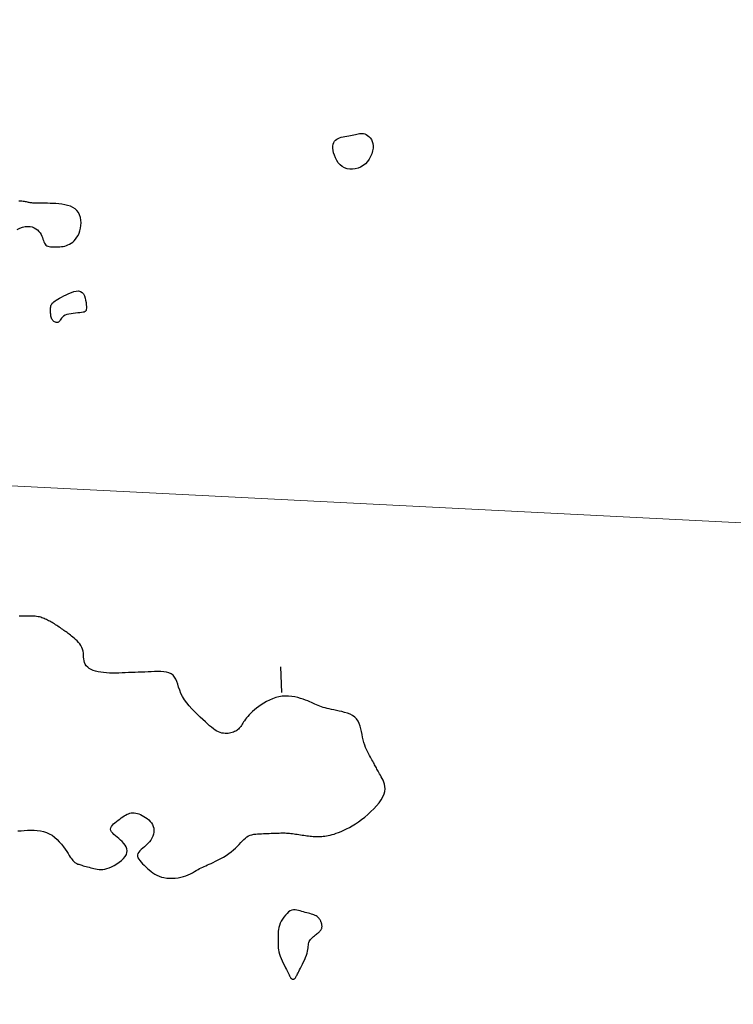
# Model space of a CAD drawing. Header units: millimetres. Extents: x 32690613 to 32693367, y 5343692 to 5344708.
# Tile 375 of 656: x 32692553 to 32692581, y 5344054 to 5344092. Entities that reach past the tile are written whole.
import ezdxf

# ---------------------------------------------------------------- set-up
doc = ezdxf.new("R2010")
doc.units = ezdxf.units.MM
doc.header["$LTSCALE"] = 20
doc.layers.get('0').update_dxf_attribs({"lineweight": 18})
doc.layers.get('Defpoints').update_dxf_attribs({"color": 11, "lineweight": 18})
doc.layers.add('02-DGM_HL_493.00', color=102, linetype='Continuous')

# ---------------------------------------------------------------- blocks, each defined once
blk = doc.blocks.new('A$C78070446')
blk.add_line((4469470.041, 5342631.206), (4470219.624, 5342563.955))

msp = doc.modelspace()

# ---------------------------------------------------------------- linework, layer by layer
at = {"layer": '02-DGM_HL_493.00', "elevation": 493, "flags": 128}
for points in [[(32692565.549, 5344087.384), (32692565.552, 5344087.462), (32692565.564, 5344087.531), (32692565.585, 5344087.592), (32692565.616, 5344087.644), (32692565.654, 5344087.688), (32692565.7, 5344087.726), (32692565.753, 5344087.758), (32692565.812, 5344087.783), (32692565.876, 5344087.804), (32692565.944, 5344087.821), (32692566.015, 5344087.835), (32692566.087, 5344087.846), (32692566.16, 5344087.856), (32692566.231, 5344087.866), (32692566.299, 5344087.877), (32692566.364, 5344087.888), (32692566.423, 5344087.902), (32692566.479, 5344087.917), (32692566.531, 5344087.931), (32692566.581, 5344087.942), (32692566.629, 5344087.949), (32692566.678, 5344087.951), (32692566.727, 5344087.946), (32692566.779, 5344087.932), (32692566.833, 5344087.908), (32692566.888, 5344087.874), (32692566.941, 5344087.831), (32692566.99, 5344087.777), (32692567.033, 5344087.715), (32692567.068, 5344087.643), (32692567.092, 5344087.562), (32692567.103, 5344087.472), (32692567.099, 5344087.375), (32692567.081, 5344087.272), (32692567.049, 5344087.167), (32692567.004, 5344087.062), (32692566.948, 5344086.961), (32692566.88, 5344086.866), (32692566.803, 5344086.78), (32692566.716, 5344086.707), (32692566.621, 5344086.648), (32692566.519, 5344086.605), (32692566.414, 5344086.578), (32692566.308, 5344086.566), (32692566.202, 5344086.569), (32692566.099, 5344086.589), (32692566.001, 5344086.624), (32692565.911, 5344086.675), (32692565.83, 5344086.742), (32692565.759, 5344086.821), (32692565.698, 5344086.91), (32692565.648, 5344087.006), (32692565.607, 5344087.104), (32692565.577, 5344087.202), (32692565.558, 5344087.296)], [(32692556.054, 5344081.274), (32692556.055, 5344081.213), (32692556.052, 5344081.165), (32692556.043, 5344081.129), (32692556.027, 5344081.101), (32692556.004, 5344081.081), (32692555.97, 5344081.066), (32692555.927, 5344081.056), (32692555.871, 5344081.048), (32692555.802, 5344081.041), (32692555.724, 5344081.034), (32692555.639, 5344081.026), (32692555.551, 5344081.016), (32692555.463, 5344081.003), (32692555.379, 5344080.987), (32692555.301, 5344080.966), (32692555.233, 5344080.94), (32692555.178, 5344080.908), (32692555.134, 5344080.873), (32692555.1, 5344080.834), (32692555.072, 5344080.796), (32692555.048, 5344080.759), (32692555.027, 5344080.725), (32692555.006, 5344080.697), (32692554.983, 5344080.676), (32692554.956, 5344080.663), (32692554.926, 5344080.659), (32692554.894, 5344080.662), (32692554.861, 5344080.672), (32692554.828, 5344080.687), (32692554.797, 5344080.708), (32692554.769, 5344080.734), (32692554.744, 5344080.763), (32692554.725, 5344080.794), (32692554.709, 5344080.829), (32692554.698, 5344080.865), (32692554.69, 5344080.903), (32692554.685, 5344080.942), (32692554.681, 5344080.983), (32692554.678, 5344081.024), (32692554.677, 5344081.066), (32692554.675, 5344081.107), (32692554.674, 5344081.149), (32692554.675, 5344081.189), (32692554.677, 5344081.229), (32692554.682, 5344081.268), (32692554.691, 5344081.305), (32692554.703, 5344081.34), (32692554.72, 5344081.373), (32692554.743, 5344081.404), (32692554.771, 5344081.434), (32692554.806, 5344081.463), (32692554.848, 5344081.493), (32692554.897, 5344081.524), (32692554.955, 5344081.558), (32692555.023, 5344081.596), (32692555.099, 5344081.638), (32692555.185, 5344081.685), (32692555.279, 5344081.734), (32692555.377, 5344081.781), (32692555.476, 5344081.823), (32692555.573, 5344081.856), (32692555.666, 5344081.875), (32692555.751, 5344081.878), (32692555.826, 5344081.861), (32692555.888, 5344081.821), (32692555.938, 5344081.762), (32692555.977, 5344081.689), (32692556.006, 5344081.606), (32692556.027, 5344081.518), (32692556.041, 5344081.43), (32692556.05, 5344081.347)], [(32692563.921, 5344055.418), (32692563.931, 5344055.405), (32692563.942, 5344055.394), (32692563.954, 5344055.384), (32692563.966, 5344055.375), (32692563.979, 5344055.368), (32692563.992, 5344055.363), (32692564.006, 5344055.36), (32692564.019, 5344055.36), (32692564.032, 5344055.361), (32692564.045, 5344055.365), (32692564.057, 5344055.372), (32692564.07, 5344055.38), (32692564.082, 5344055.391), (32692564.094, 5344055.404), (32692564.106, 5344055.419), (32692564.118, 5344055.435), (32692564.13, 5344055.454), (32692564.142, 5344055.476), (32692564.156, 5344055.502), (32692564.172, 5344055.532), (32692564.19, 5344055.568), (32692564.212, 5344055.611), (32692564.238, 5344055.662), (32692564.268, 5344055.721), (32692564.303, 5344055.789), (32692564.342, 5344055.865), (32692564.383, 5344055.946), (32692564.425, 5344056.031), (32692564.465, 5344056.118), (32692564.502, 5344056.204), (32692564.534, 5344056.287), (32692564.56, 5344056.366), (32692564.578, 5344056.439), (32692564.59, 5344056.506), (32692564.598, 5344056.567), (32692564.604, 5344056.624), (32692564.609, 5344056.676), (32692564.616, 5344056.725), (32692564.626, 5344056.771), (32692564.642, 5344056.814), (32692564.665, 5344056.856), (32692564.694, 5344056.895), (32692564.727, 5344056.933), (32692564.764, 5344056.969), (32692564.802, 5344057.004), (32692564.842, 5344057.036), (32692564.881, 5344057.066), (32692564.917, 5344057.095), (32692564.951, 5344057.121), (32692564.981, 5344057.146), (32692565.009, 5344057.17), (32692565.033, 5344057.193), (32692565.054, 5344057.214), (32692565.073, 5344057.236), (32692565.088, 5344057.257), (32692565.101, 5344057.278), (32692565.112, 5344057.299), (32692565.12, 5344057.321), (32692565.126, 5344057.343), (32692565.13, 5344057.365), (32692565.132, 5344057.387), (32692565.132, 5344057.409), (32692565.131, 5344057.43), (32692565.129, 5344057.451), (32692565.126, 5344057.472), (32692565.122, 5344057.492), (32692565.117, 5344057.513), (32692565.11, 5344057.533), (32692565.102, 5344057.555), (32692565.093, 5344057.576), (32692565.082, 5344057.599), (32692565.069, 5344057.623), (32692565.055, 5344057.648), (32692565.038, 5344057.674), (32692565.019, 5344057.7), (32692564.997, 5344057.727), (32692564.971, 5344057.752), (32692564.941, 5344057.777), (32692564.907, 5344057.8), (32692564.868, 5344057.822), (32692564.823, 5344057.84), (32692564.775, 5344057.857), (32692564.722, 5344057.873), (32692564.665, 5344057.888), (32692564.606, 5344057.903), (32692564.545, 5344057.919), (32692564.483, 5344057.935), (32692564.42, 5344057.954), (32692564.356, 5344057.974), (32692564.293, 5344057.994), (32692564.23, 5344058.012), (32692564.166, 5344058.026), (32692564.102, 5344058.033), (32692564.038, 5344058.031), (32692563.974, 5344058.018), (32692563.91, 5344057.992), (32692563.846, 5344057.951), (32692563.784, 5344057.896), (32692563.723, 5344057.831), (32692563.666, 5344057.758), (32692563.613, 5344057.679), (32692563.565, 5344057.597), (32692563.525, 5344057.515), (32692563.492, 5344057.434), (32692563.469, 5344057.356), (32692563.452, 5344057.283), (32692563.443, 5344057.212), (32692563.438, 5344057.145), (32692563.437, 5344057.079), (32692563.438, 5344057.015), (32692563.44, 5344056.952), (32692563.441, 5344056.889), (32692563.441, 5344056.827), (32692563.441, 5344056.763), (32692563.441, 5344056.699), (32692563.443, 5344056.632), (32692563.448, 5344056.562), (32692563.458, 5344056.49), (32692563.473, 5344056.413), (32692563.494, 5344056.332), (32692563.524, 5344056.245), (32692563.559, 5344056.156), (32692563.599, 5344056.065), (32692563.641, 5344055.975), (32692563.685, 5344055.888), (32692563.727, 5344055.806), (32692563.766, 5344055.731), (32692563.8, 5344055.664), (32692563.828, 5344055.608), (32692563.85, 5344055.562), (32692563.868, 5344055.524), (32692563.882, 5344055.493), (32692563.893, 5344055.469), (32692563.903, 5344055.449), (32692563.912, 5344055.432)]]:
    msp.add_lwpolyline(points, close=True, dxfattribs=at)
for points in [[(32692553.385, 5344084.247), (32692553.492, 5344084.294), (32692553.598, 5344084.331), (32692553.7, 5344084.356), (32692553.797, 5344084.367), (32692553.887, 5344084.363), (32692553.97, 5344084.345), (32692554.045, 5344084.315), (32692554.114, 5344084.275), (32692554.174, 5344084.227), (32692554.227, 5344084.173), (32692554.272, 5344084.114), (32692554.31, 5344084.054), (32692554.34, 5344083.992), (32692554.364, 5344083.932), (32692554.384, 5344083.873), (32692554.402, 5344083.818), (32692554.42, 5344083.766), (32692554.44, 5344083.719), (32692554.464, 5344083.678), (32692554.493, 5344083.644), (32692554.529, 5344083.618), (32692554.571, 5344083.599), (32692554.62, 5344083.586), (32692554.672, 5344083.578), (32692554.729, 5344083.574), (32692554.789, 5344083.573), (32692554.85, 5344083.575), (32692554.912, 5344083.577), (32692554.975, 5344083.579), (32692555.037, 5344083.583), (32692555.099, 5344083.589), (32692555.162, 5344083.597), (32692555.224, 5344083.609), (32692555.286, 5344083.627), (32692555.347, 5344083.65), (32692555.409, 5344083.68), (32692555.47, 5344083.717), (32692555.529, 5344083.763), (32692555.587, 5344083.816), (32692555.641, 5344083.876), (32692555.691, 5344083.945), (32692555.735, 5344084.021), (32692555.774, 5344084.104), (32692555.805, 5344084.196), (32692555.829, 5344084.294), (32692555.843, 5344084.397), (32692555.848, 5344084.502), (32692555.841, 5344084.608), (32692555.824, 5344084.71), (32692555.793, 5344084.807), (32692555.75, 5344084.896), (32692555.692, 5344084.975), (32692555.619, 5344085.041), (32692555.534, 5344085.096), (32692555.438, 5344085.139), (32692555.334, 5344085.174), (32692555.223, 5344085.2), (32692555.11, 5344085.22), (32692554.995, 5344085.234), (32692554.88, 5344085.244), (32692554.769, 5344085.25), (32692554.662, 5344085.254), (32692554.56, 5344085.257), (32692554.463, 5344085.257), (32692554.372, 5344085.257), (32692554.289, 5344085.257), (32692554.213, 5344085.256), (32692554.146, 5344085.257), (32692554.088, 5344085.258), (32692554.038, 5344085.26), (32692553.994, 5344085.263), (32692553.955, 5344085.268), (32692553.92, 5344085.272), (32692553.887, 5344085.278), (32692553.855, 5344085.284), (32692553.822, 5344085.291), (32692553.787, 5344085.298), (32692553.75, 5344085.306), (32692553.71, 5344085.313), (32692553.667, 5344085.32), (32692553.62, 5344085.327), (32692553.569, 5344085.332), (32692553.514, 5344085.337), (32692553.453, 5344085.341)], [(32692553.415, 5344061.074), (32692553.539, 5344061.084), (32692553.664, 5344061.093), (32692553.789, 5344061.099), (32692553.914, 5344061.102), (32692554.038, 5344061.099), (32692554.161, 5344061.091), (32692554.282, 5344061.074), (32692554.4, 5344061.049), (32692554.515, 5344061.013), (32692554.625, 5344060.966), (32692554.731, 5344060.907), (32692554.83, 5344060.834), (32692554.924, 5344060.75), (32692555.012, 5344060.659), (32692555.093, 5344060.564), (32692555.168, 5344060.467), (32692555.236, 5344060.372), (32692555.297, 5344060.283), (32692555.35, 5344060.201), (32692555.397, 5344060.13), (32692555.436, 5344060.07), (32692555.471, 5344060.019), (32692555.502, 5344059.976), (32692555.529, 5344059.94), (32692555.555, 5344059.91), (32692555.58, 5344059.885), (32692555.605, 5344059.864), (32692555.632, 5344059.845), (32692555.66, 5344059.829), (32692555.691, 5344059.814), (32692555.723, 5344059.8), (32692555.759, 5344059.788), (32692555.797, 5344059.775), (32692555.839, 5344059.763), (32692555.885, 5344059.749), (32692555.934, 5344059.735), (32692555.987, 5344059.72), (32692556.043, 5344059.704), (32692556.101, 5344059.688), (32692556.161, 5344059.672), (32692556.223, 5344059.656), (32692556.285, 5344059.64), (32692556.348, 5344059.626), (32692556.412, 5344059.612), (32692556.476, 5344059.601), (32692556.542, 5344059.594), (32692556.61, 5344059.591), (32692556.683, 5344059.594), (32692556.76, 5344059.605), (32692556.842, 5344059.625), (32692556.931, 5344059.654), (32692557.027, 5344059.694), (32692557.126, 5344059.744), (32692557.225, 5344059.803), (32692557.321, 5344059.867), (32692557.409, 5344059.937), (32692557.487, 5344060.011), (32692557.55, 5344060.087), (32692557.595, 5344060.164), (32692557.619, 5344060.24), (32692557.624, 5344060.314), (32692557.611, 5344060.388), (32692557.583, 5344060.459), (32692557.544, 5344060.529), (32692557.494, 5344060.596), (32692557.436, 5344060.661), (32692557.373, 5344060.722), (32692557.307, 5344060.781), (32692557.241, 5344060.836), (32692557.177, 5344060.89), (32692557.118, 5344060.942), (32692557.068, 5344060.992), (32692557.028, 5344061.042), (32692557.001, 5344061.091), (32692556.99, 5344061.141), (32692556.997, 5344061.191), (32692557.02, 5344061.242), (32692557.056, 5344061.292), (32692557.103, 5344061.343), (32692557.157, 5344061.392), (32692557.217, 5344061.441), (32692557.279, 5344061.488), (32692557.341, 5344061.533), (32692557.401, 5344061.576), (32692557.458, 5344061.616), (32692557.513, 5344061.652), (32692557.567, 5344061.685), (32692557.62, 5344061.714), (32692557.673, 5344061.737), (32692557.727, 5344061.755), (32692557.783, 5344061.767), (32692557.839, 5344061.772), (32692557.898, 5344061.77), (32692557.958, 5344061.763), (32692558.019, 5344061.749), (32692558.081, 5344061.729), (32692558.144, 5344061.703), (32692558.207, 5344061.672), (32692558.271, 5344061.636), (32692558.335, 5344061.594), (32692558.398, 5344061.547), (32692558.457, 5344061.496), (32692558.512, 5344061.44), (32692558.56, 5344061.38), (32692558.601, 5344061.316), (32692558.631, 5344061.249), (32692558.651, 5344061.178), (32692558.658, 5344061.104), (32692558.653, 5344061.028), (32692558.637, 5344060.951), (32692558.61, 5344060.874), (32692558.575, 5344060.798), (32692558.532, 5344060.724), (32692558.481, 5344060.653), (32692558.424, 5344060.585), (32692558.361, 5344060.523), (32692558.297, 5344060.464), (32692558.233, 5344060.409), (32692558.172, 5344060.357), (32692558.118, 5344060.305), (32692558.073, 5344060.255), (32692558.041, 5344060.204), (32692558.024, 5344060.153), (32692558.024, 5344060.099), (32692558.04, 5344060.044), (32692558.071, 5344059.988), (32692558.112, 5344059.93), (32692558.163, 5344059.872), (32692558.221, 5344059.812), (32692558.283, 5344059.753), (32692558.347, 5344059.693), (32692558.412, 5344059.633), (32692558.478, 5344059.574), (32692558.546, 5344059.517), (32692558.617, 5344059.464), (32692558.691, 5344059.414), (32692558.77, 5344059.369), (32692558.855, 5344059.331), (32692558.946, 5344059.299), (32692559.045, 5344059.276), (32692559.149, 5344059.26), (32692559.257, 5344059.252), (32692559.367, 5344059.251), (32692559.478, 5344059.257), (32692559.588, 5344059.27), (32692559.695, 5344059.29), (32692559.796, 5344059.316), (32692559.892, 5344059.347), (32692559.982, 5344059.384), (32692560.066, 5344059.423), (32692560.145, 5344059.465), (32692560.219, 5344059.507), (32692560.289, 5344059.548), (32692560.355, 5344059.588), (32692560.418, 5344059.624), (32692560.478, 5344059.655), (32692560.537, 5344059.683), (32692560.596, 5344059.709), (32692560.656, 5344059.735), (32692560.719, 5344059.762), (32692560.787, 5344059.79), (32692560.861, 5344059.823), (32692560.943, 5344059.861), (32692561.033, 5344059.905), (32692561.13, 5344059.955), (32692561.231, 5344060.01), (32692561.335, 5344060.07), (32692561.438, 5344060.134), (32692561.539, 5344060.201), (32692561.635, 5344060.27), (32692561.725, 5344060.342), (32692561.805, 5344060.414), (32692561.877, 5344060.487), (32692561.944, 5344060.558), (32692562.005, 5344060.626), (32692562.064, 5344060.69), (32692562.121, 5344060.749), (32692562.179, 5344060.801), (32692562.239, 5344060.846), (32692562.301, 5344060.881), (32692562.367, 5344060.908), (32692562.435, 5344060.929), (32692562.506, 5344060.944), (32692562.578, 5344060.954), (32692562.652, 5344060.96), (32692562.726, 5344060.964), (32692562.801, 5344060.968), (32692562.876, 5344060.971), (32692562.95, 5344060.973), (32692563.024, 5344060.976), (32692563.097, 5344060.979), (32692563.168, 5344060.982), (32692563.237, 5344060.985), (32692563.303, 5344060.987), (32692563.367, 5344060.99), (32692563.428, 5344060.992), (32692563.487, 5344060.994), (32692563.543, 5344060.996), (32692563.598, 5344060.997), (32692563.653, 5344060.997), (32692563.707, 5344060.996), (32692563.762, 5344060.994), (32692563.817, 5344060.991), (32692563.875, 5344060.986), (32692563.933, 5344060.98), (32692563.993, 5344060.973), (32692564.054, 5344060.964), (32692564.116, 5344060.956), (32692564.178, 5344060.946), (32692564.241, 5344060.936), (32692564.304, 5344060.926), (32692564.367, 5344060.916), (32692564.429, 5344060.906), (32692564.492, 5344060.897), (32692564.553, 5344060.888), (32692564.614, 5344060.88), (32692564.674, 5344060.873), (32692564.733, 5344060.867), (32692564.79, 5344060.862), (32692564.846, 5344060.859), (32692564.9, 5344060.857), (32692564.955, 5344060.857), (32692565.009, 5344060.858), (32692565.064, 5344060.861), (32692565.121, 5344060.865), (32692565.179, 5344060.872), (32692565.24, 5344060.879), (32692565.303, 5344060.889), (32692565.371, 5344060.901), (32692565.442, 5344060.916), (32692565.517, 5344060.934), (32692565.597, 5344060.956), (32692565.681, 5344060.983), (32692565.771, 5344061.016), (32692565.867, 5344061.054), (32692565.968, 5344061.099), (32692566.074, 5344061.15), (32692566.185, 5344061.208), (32692566.3, 5344061.273), (32692566.417, 5344061.345), (32692566.537, 5344061.425), (32692566.658, 5344061.512), (32692566.779, 5344061.607), (32692566.9, 5344061.709), (32692567.018, 5344061.817), (32692567.13, 5344061.93), (32692567.234, 5344062.045), (32692567.329, 5344062.161), (32692567.41, 5344062.276), (32692567.475, 5344062.389), (32692567.523, 5344062.498), (32692567.55, 5344062.6), (32692567.56, 5344062.697), (32692567.556, 5344062.788), (32692567.539, 5344062.873), (32692567.514, 5344062.953), (32692567.482, 5344063.028), (32692567.448, 5344063.097), (32692567.413, 5344063.16), (32692567.381, 5344063.219), (32692567.351, 5344063.274), (32692567.323, 5344063.324), (32692567.297, 5344063.371), (32692567.273, 5344063.416), (32692567.249, 5344063.459), (32692567.226, 5344063.501), (32692567.204, 5344063.541), (32692567.181, 5344063.582), (32692567.158, 5344063.624), (32692567.135, 5344063.667), (32692567.11, 5344063.712), (32692567.084, 5344063.759), (32692567.057, 5344063.809), (32692567.027, 5344063.864), (32692566.994, 5344063.922), (32692566.959, 5344063.986), (32692566.923, 5344064.055), (32692566.885, 5344064.129), (32692566.848, 5344064.209), (32692566.811, 5344064.293), (32692566.777, 5344064.383), (32692566.746, 5344064.478), (32692566.718, 5344064.579), (32692566.696, 5344064.684), (32692566.675, 5344064.793), (32692566.655, 5344064.903), (32692566.632, 5344065.012), (32692566.604, 5344065.117), (32692566.569, 5344065.216), (32692566.523, 5344065.308), (32692566.464, 5344065.389), (32692566.392, 5344065.459), (32692566.307, 5344065.517), (32692566.212, 5344065.567), (32692566.11, 5344065.608), (32692566.003, 5344065.642), (32692565.895, 5344065.671), (32692565.788, 5344065.695), (32692565.684, 5344065.717), (32692565.587, 5344065.738), (32692565.495, 5344065.757), (32692565.408, 5344065.776), (32692565.327, 5344065.795), (32692565.25, 5344065.815), (32692565.178, 5344065.835), (32692565.109, 5344065.856), (32692565.044, 5344065.878), (32692564.982, 5344065.903), (32692564.921, 5344065.929), (32692564.861, 5344065.957), (32692564.798, 5344065.987), (32692564.733, 5344066.017), (32692564.662, 5344066.049), (32692564.586, 5344066.082), (32692564.501, 5344066.116), (32692564.408, 5344066.15), (32692564.306, 5344066.183), (32692564.198, 5344066.213), (32692564.084, 5344066.239), (32692563.965, 5344066.259), (32692563.843, 5344066.271), (32692563.719, 5344066.273), (32692563.595, 5344066.264), (32692563.471, 5344066.242), (32692563.348, 5344066.209), (32692563.228, 5344066.167), (32692563.111, 5344066.116), (32692562.998, 5344066.059), (32692562.89, 5344065.998), (32692562.788, 5344065.933), (32692562.693, 5344065.867), (32692562.606, 5344065.801), (32692562.526, 5344065.736), (32692562.453, 5344065.672), (32692562.387, 5344065.608), (32692562.327, 5344065.547), (32692562.274, 5344065.487), (32692562.226, 5344065.43), (32692562.184, 5344065.375), (32692562.147, 5344065.322), (32692562.114, 5344065.273), (32692562.084, 5344065.226), (32692562.056, 5344065.182), (32692562.029, 5344065.141), (32692562.003, 5344065.102), (32692561.976, 5344065.066), (32692561.947, 5344065.032), (32692561.916, 5344065.001), (32692561.882, 5344064.972), (32692561.845, 5344064.946), (32692561.806, 5344064.922), (32692561.763, 5344064.901), (32692561.718, 5344064.882), (32692561.671, 5344064.866), (32692561.621, 5344064.852), (32692561.568, 5344064.841), (32692561.512, 5344064.833), (32692561.455, 5344064.829), (32692561.396, 5344064.83), (32692561.335, 5344064.835), (32692561.273, 5344064.846), (32692561.21, 5344064.864), (32692561.147, 5344064.889), (32692561.083, 5344064.922), (32692561.017, 5344064.962), (32692560.95, 5344065.011), (32692560.879, 5344065.067), (32692560.804, 5344065.13), (32692560.724, 5344065.201), (32692560.638, 5344065.28), (32692560.544, 5344065.366), (32692560.443, 5344065.46), (32692560.337, 5344065.56), (32692560.229, 5344065.666), (32692560.122, 5344065.777), (32692560.018, 5344065.892), (32692559.921, 5344066.01), (32692559.834, 5344066.131), (32692559.759, 5344066.253), (32692559.699, 5344066.375), (32692559.65, 5344066.496), (32692559.61, 5344066.614), (32692559.574, 5344066.725), (32692559.538, 5344066.829), (32692559.498, 5344066.923), (32692559.451, 5344067.005), (32692559.393, 5344067.073), (32692559.321, 5344067.125), (32692559.236, 5344067.163), (32692559.14, 5344067.189), (32692559.034, 5344067.204), (32692558.92, 5344067.212), (32692558.801, 5344067.214), (32692558.679, 5344067.211), (32692558.554, 5344067.207), (32692558.429, 5344067.202), (32692558.304, 5344067.197), (32692558.179, 5344067.192), (32692558.055, 5344067.187), (32692557.93, 5344067.182), (32692557.805, 5344067.177), (32692557.68, 5344067.172), (32692557.555, 5344067.168), (32692557.43, 5344067.163), (32692557.306, 5344067.159), (32692557.183, 5344067.156), (32692557.062, 5344067.155), (32692556.943, 5344067.157), (32692556.828, 5344067.163), (32692556.716, 5344067.172), (32692556.609, 5344067.186), (32692556.507, 5344067.206), (32692556.41, 5344067.231), (32692556.321, 5344067.261), (32692556.24, 5344067.297), (32692556.167, 5344067.338), (32692556.105, 5344067.385), (32692556.053, 5344067.438), (32692556.013, 5344067.496), (32692555.985, 5344067.56), (32692555.968, 5344067.629), (32692555.957, 5344067.701), (32692555.95, 5344067.775), (32692555.945, 5344067.851), (32692555.938, 5344067.927), (32692555.926, 5344068.003), (32692555.907, 5344068.076), (32692555.879, 5344068.147), (32692555.841, 5344068.214), (32692555.797, 5344068.278), (32692555.748, 5344068.338), (32692555.696, 5344068.395), (32692555.642, 5344068.448), (32692555.588, 5344068.497), (32692555.535, 5344068.542), (32692555.486, 5344068.583), (32692555.44, 5344068.62), (32692555.396, 5344068.654), (32692555.354, 5344068.685), (32692555.312, 5344068.715), (32692555.271, 5344068.745), (32692555.23, 5344068.773), (32692555.188, 5344068.803), (32692555.144, 5344068.833), (32692555.099, 5344068.863), (32692555.054, 5344068.895), (32692555.007, 5344068.926), (32692554.96, 5344068.958), (32692554.913, 5344068.989), (32692554.867, 5344069.019), (32692554.821, 5344069.048), (32692554.775, 5344069.076), (32692554.731, 5344069.103), (32692554.686, 5344069.128), (32692554.643, 5344069.152), (32692554.6, 5344069.175), (32692554.557, 5344069.197), (32692554.514, 5344069.218), (32692554.472, 5344069.238), (32692554.429, 5344069.256), (32692554.386, 5344069.274), (32692554.342, 5344069.29), (32692554.295, 5344069.304), (32692554.247, 5344069.317), (32692554.195, 5344069.328), (32692554.139, 5344069.338), (32692554.078, 5344069.345), (32692554.013, 5344069.349), (32692553.943, 5344069.352), (32692553.87, 5344069.353), (32692553.793, 5344069.353), (32692553.714, 5344069.351), (32692553.633, 5344069.349), (32692553.55, 5344069.346), (32692553.467, 5344069.343)], [(32692563.589, 5344066.403), (32692563.55, 5344067.402)]]:
    msp.add_lwpolyline(points, dxfattribs=at)

# ---------------------------------------------------------------- block references
at = {"layer": 'Defpoints', "rotation": 2.237485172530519}
msp.add_blockref('A$C78070446', (28434719.524, -168960.664), dxfattribs=at)

doc.saveas('drawing.dxf')
